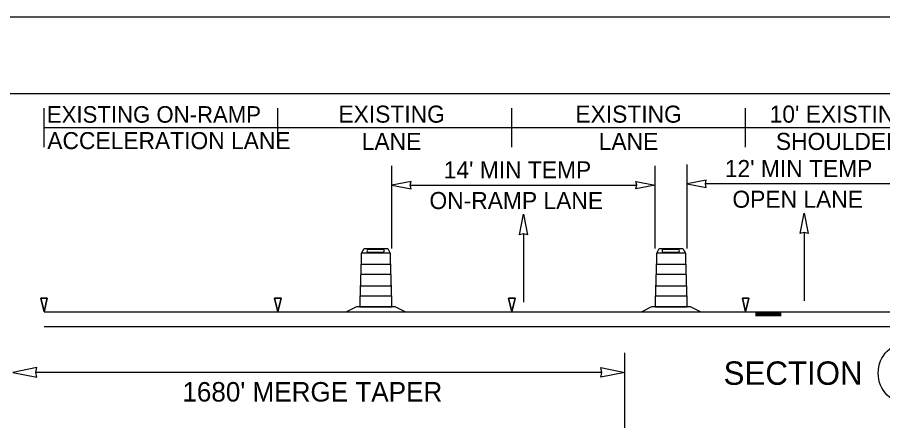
# Model space of a CAD drawing. Extents: x 99999 to 100116, y 99995 to 100013.
# Drawn here: x 100090.62 to 100094.172, y 100009.031 to 100010.687 of the extents above; entities that cross this region are included whole.
import ezdxf

# ---------------------------------------------------------------- set-up
doc = ezdxf.new("R2010")
doc.units = 0
for name, color, linetype in [('SH_GI_PlotLimits', 7, 'Continuous'), ('SH_GI_SheetBorder', 7, 'Continuous'), ('SH_TI_WZSectionCut', 7, 'Continuous'), ('TR_WZ_ArrowLeftStrRightTurn', 7, 'Continuous'), ('TR_WZ_TrafficSafetyDrumElev', 7, 'Continuous'), ('TR_WZ_WorkZoneDetails', 7, 'Continuous'), ('TR_WZ_WorkZoneTextCurrent', 7, 'Continuous')]:
    doc.layers.add(name, color=color, linetype=linetype)

msp = doc.modelspace()

# ---------------------------------------------------------------- linework, layer by layer
at = {"layer": 'SH_GI_PlotLimits'}
msp.add_lwpolyline([(100079.0625, 99999.6875), (100096.0625, 99999.6875), (100096.0625, 100010.6875), (100079.0625, 100010.6875)], close=True, dxfattribs=at)
at = {"layer": 'SH_GI_SheetBorder'}
msp.add_line((100080, 100010.375), (100095.75, 100010.375), dxfattribs=at)
at = {"layer": 'SH_TI_WZSectionCut'}
for p, q in [((100093.3698, 100009.7388), (100093.3698, 100010.0836)), ((100094.2548, 100010.0036), (100093.4448, 100010.0036))]:
    msp.add_line(p, q, dxfattribs=at)
msp.add_lwpolyline([(100093.3698, 100010.0036), (100093.4484, 100009.9882), (100093.4448, 100010.0036), (100093.4484, 100010.019)], close=True, dxfattribs=at)
at = {"layer": 'TR_WZ_ArrowLeftStrRightTurn'}
for p, q in [((100092.698, 100009.7986), (100092.698, 100009.5187)), ((100093.8498, 100009.8039), (100093.8498, 100009.524))]:
    msp.add_line(p, q, dxfattribs=at)
for points in [[(100092.698, 100009.8787), (100092.7145, 100009.7947), (100092.698, 100009.7986), (100092.6815, 100009.7947)], [(100093.8498, 100009.884), (100093.8663, 100009.8), (100093.8498, 100009.8039), (100093.8333, 100009.8)]]:
    msp.add_lwpolyline(points, close=True, dxfattribs=at)
at = {"layer": 'TR_WZ_TrafficSafetyDrumElev'}
for p, q in [((100092.1237, 100009.734), (100092.0583, 100009.734)), ((100092.0583, 100009.7236), (100092.1237, 100009.7236)), ((100093.3355, 100009.734), (100093.2701, 100009.734)), ((100093.2701, 100009.7236), (100093.3355, 100009.7236)), ((100092.1513, 100009.7188), (100092.0329, 100009.7188)), ((100092.1513, 100009.7188), (100092.0329, 100009.7188)), ((100093.3631, 100009.7188), (100093.2447, 100009.7188)), ((100093.3631, 100009.7188), (100093.2447, 100009.7188)), ((100092.1536, 100009.6724), (100092.0306, 100009.6724)), ((100092.0306, 100009.6724), (100092.0306, 100009.6325)), ((100092.1536, 100009.6325), (100092.1536, 100009.6724)), ((100093.3654, 100009.6724), (100093.2424, 100009.6724)), ((100093.2424, 100009.6724), (100093.2424, 100009.6325)), ((100093.3654, 100009.6325), (100093.3654, 100009.6724)), ((100092.0306, 100009.6325), (100092.1536, 100009.6325)), ((100093.2424, 100009.6325), (100093.3654, 100009.6325)), ((100092.1565, 100009.5844), (100092.0277, 100009.5844)), ((100092.0277, 100009.5844), (100092.0277, 100009.5445)), ((100092.1565, 100009.5445), (100092.1565, 100009.5844)), ((100093.3683, 100009.5844), (100093.2395, 100009.5844)), ((100093.2395, 100009.5844), (100093.2395, 100009.5445)), ((100093.3683, 100009.5445), (100093.3683, 100009.5844)), ((100092.0277, 100009.5445), (100092.1565, 100009.5445)), ((100093.2395, 100009.5445), (100093.3683, 100009.5445))]:
    msp.add_line(p, q, dxfattribs=at)
for points in [[(100092.0329, 100009.7188), (100092.0434, 100009.7388), (100092.1408, 100009.7388), (100092.1513, 100009.7188)], [(100093.2447, 100009.7188), (100093.2552, 100009.7388), (100093.3526, 100009.7388), (100093.3631, 100009.7188)], [(100092.2121, 100009.4788), (100092.1719, 100009.4988), (100092.0123, 100009.4988), (100091.9721, 100009.4788)], [(100093.4239, 100009.4788), (100093.3837, 100009.4988), (100093.2241, 100009.4988), (100093.1839, 100009.4788)]]:
    msp.add_lwpolyline(points, close=True, dxfattribs=at)
for points in [[(100092.0321, 100009.7172), (100092.0321, 100009.676)], [(100092.0321, 100009.7172), (100092.0321, 100009.676)], [(100092.1521, 100009.676), (100092.1521, 100009.7172)], [(100092.1521, 100009.676), (100092.1521, 100009.7172)], [(100093.2439, 100009.7172), (100093.2439, 100009.676)], [(100093.2439, 100009.7172), (100093.2439, 100009.676)], [(100093.3639, 100009.676), (100093.3639, 100009.7172)], [(100093.3639, 100009.676), (100093.3639, 100009.7172)], [(100092.0306, 100009.673), (100092.0306, 100009.632)], [(100092.0306, 100009.673), (100092.0306, 100009.632)], [(100092.1536, 100009.632), (100092.1536, 100009.673)], [(100092.1536, 100009.632), (100092.1536, 100009.673)], [(100093.2424, 100009.673), (100093.2424, 100009.632)], [(100093.2424, 100009.673), (100093.2424, 100009.632)], [(100093.3654, 100009.632), (100093.3654, 100009.673)], [(100093.3654, 100009.632), (100093.3654, 100009.673)], [(100092.0291, 100009.629), (100092.0291, 100009.5879)], [(100092.0291, 100009.629), (100092.0291, 100009.5879)], [(100092.155, 100009.5879), (100092.155, 100009.629)], [(100092.155, 100009.5879), (100092.155, 100009.629)], [(100093.2409, 100009.629), (100093.2409, 100009.5879)], [(100093.2409, 100009.629), (100093.2409, 100009.5879)], [(100093.3669, 100009.5879), (100093.3669, 100009.629)], [(100093.3669, 100009.5879), (100093.3669, 100009.629)], [(100092.0277, 100009.5849), (100092.0277, 100009.5439)], [(100092.0277, 100009.5849), (100092.0277, 100009.5439)], [(100092.1565, 100009.5439), (100092.1565, 100009.5849)], [(100092.1565, 100009.5439), (100092.1565, 100009.5849)], [(100093.2395, 100009.5849), (100093.2395, 100009.5439)], [(100093.2395, 100009.5849), (100093.2395, 100009.5439)], [(100093.3683, 100009.5439), (100093.3683, 100009.5849)], [(100093.3683, 100009.5439), (100093.3683, 100009.5849)], [(100092.0262, 100009.5409), (100092.0262, 100009.4988), (100092.158, 100009.4988), (100092.158, 100009.5409)], [(100092.0262, 100009.5409), (100092.0262, 100009.4988), (100092.158, 100009.4988), (100092.158, 100009.5409)], [(100093.238, 100009.5409), (100093.238, 100009.4988), (100093.3698, 100009.4988), (100093.3698, 100009.5409)], [(100093.238, 100009.5409), (100093.238, 100009.4988), (100093.3698, 100009.4988), (100093.3698, 100009.5409)]]:
    msp.add_lwpolyline(points, dxfattribs=at)
for centre, major_axis, ratio, start_param, end_param in [((100092.0583, 100009.7288), (0, 0.0052), 0.570305, 6.283185, 9.424778), ((100092.1237, 100009.7288), (0, 0.0052), 0.570305, 3.141593, 6.283185), ((100093.2701, 100009.7288), (0, 0.0052), 0.570305, 6.283185, 9.424778), ((100093.3355, 100009.7288), (0, 0.0052), 0.570305, 3.141593, 6.283185), ((100092.0331, 100009.7168), (0, 0.00199), 0.493438, 0.177149, 1.393647), ((100092.0331, 100009.7168), (0, 0.00199), 0.493438, 0.177149, 1.393647), ((100092.1511, 100009.7168), (0, 0.00199), 0.493438, 4.889538, 6.106036), ((100092.1511, 100009.7168), (0, 0.00199), 0.493438, 4.889538, 6.106036), ((100093.2449, 100009.7168), (0, 0.00199), 0.493438, 0.177149, 1.393647), ((100093.2449, 100009.7168), (0, 0.00199), 0.493438, 0.177149, 1.393647), ((100093.3629, 100009.7168), (0, 0.00199), 0.493438, 4.889538, 6.106036), ((100093.3629, 100009.7168), (0, 0.00199), 0.493438, 4.889538, 6.106036), ((100092.0333, 100009.6705), (0, 0.00606), 0.493438, 0.4288, 1.141997), ((100092.0333, 100009.6705), (0, 0.00606), 0.493438, 0.4288, 1.141997), ((100092.1508, 100009.6705), (0, 0.00606), 0.493438, 5.141189, 5.854386), ((100092.1508, 100009.6705), (0, 0.00606), 0.493438, 5.141189, 5.854386), ((100093.2451, 100009.6705), (0, 0.00606), 0.493438, 0.4288, 1.141997), ((100093.2451, 100009.6705), (0, 0.00606), 0.493438, 0.4288, 1.141997), ((100093.3627, 100009.6705), (0, 0.00606), 0.493438, 5.141189, 5.854386), ((100093.3627, 100009.6705), (0, 0.00606), 0.493438, 5.141189, 5.854386), ((100092.0319, 100009.6265), (0, 0.00606), 0.493438, 0.4288, 1.141997), ((100092.0319, 100009.6265), (0, 0.00606), 0.493438, 0.4288, 1.141997), ((100092.1523, 100009.6265), (0, 0.00606), 0.493438, 5.141189, 5.854386), ((100092.1523, 100009.6265), (0, 0.00606), 0.493438, 5.141189, 5.854386), ((100093.2437, 100009.6265), (0, 0.00606), 0.493438, 0.4288, 1.141997), ((100093.2437, 100009.6265), (0, 0.00606), 0.493438, 0.4288, 1.141997), ((100093.3641, 100009.6265), (0, 0.00606), 0.493438, 5.141189, 5.854386), ((100093.3641, 100009.6265), (0, 0.00606), 0.493438, 5.141189, 5.854386), ((100092.0304, 100009.5824), (0, 0.00606), 0.493438, 0.4288, 1.141997), ((100092.0304, 100009.5824), (0, 0.00606), 0.493438, 0.4288, 1.141997), ((100092.1538, 100009.5824), (0, 0.00606), 0.493438, 5.141189, 5.854386), ((100092.1538, 100009.5824), (0, 0.00606), 0.493438, 5.141189, 5.854386), ((100093.2422, 100009.5824), (0, 0.00606), 0.493438, 0.4288, 1.141997), ((100093.2422, 100009.5824), (0, 0.00606), 0.493438, 0.4288, 1.141997), ((100093.3656, 100009.5824), (0, 0.00606), 0.493438, 5.141189, 5.854386), ((100093.3656, 100009.5824), (0, 0.00606), 0.493438, 5.141189, 5.854386), ((100092.0289, 100009.5384), (0, 0.00606), 0.493438, 0.4288, 1.141997), ((100092.0289, 100009.5384), (0, 0.00606), 0.493438, 0.4288, 1.141997), ((100092.1553, 100009.5384), (0, 0.00606), 0.493438, 5.141189, 5.854386), ((100092.1553, 100009.5384), (0, 0.00606), 0.493438, 5.141189, 5.854386), ((100093.2407, 100009.5384), (0, 0.00606), 0.493438, 0.4288, 1.141997), ((100093.2407, 100009.5384), (0, 0.00606), 0.493438, 0.4288, 1.141997), ((100093.3671, 100009.5384), (0, 0.00606), 0.493438, 5.141189, 5.854386), ((100093.3671, 100009.5384), (0, 0.00606), 0.493438, 5.141189, 5.854386)]:
    msp.add_ellipse(centre, major_axis=major_axis, ratio=ratio, start_param=start_param, end_param=end_param, dxfattribs=at)
at = {"layer": 'TR_WZ_WorkZoneDetails'}
for p, q in [((100090.7298, 100010.154), (100090.7298, 100010.314)), ((100091.6898, 100010.154), (100091.6898, 100010.314)), ((100092.6498, 100010.154), (100092.6498, 100010.314)), ((100093.6098, 100010.154), (100093.6098, 100010.314)), ((100091.6898, 100010.234), (100090.7298, 100010.234)), ((100092.6498, 100010.234), (100091.6898, 100010.234)), ((100093.6098, 100010.234), (100092.6498, 100010.234)), ((100094.4098, 100010.234), (100093.6098, 100010.234)), ((100092.158, 100009.7388), (100092.158, 100010.0783)), ((100093.238, 100009.7388), (100093.238, 100010.0783)), ((100092.233, 100009.9983), (100093.163, 100009.9983)), ((100090.7298, 100009.4787), (100094.4098, 100009.4787)), ((100093.7562, 100009.4746), (100093.6498, 100009.4746)), ((100093.7562, 100009.4701), (100093.6498, 100009.4701)), ((100093.7562, 100009.4655), (100093.6498, 100009.4655)), ((100093.7562, 100009.4614), (100093.6498, 100009.4614)), ((100090.7298, 100009.4187), (100094.4098, 100009.4187)), ((100093.1135, 100007.1854), (100093.1135, 100009.31)), ((100093.0198, 100009.23), (100090.6962, 100009.23))]:
    msp.add_line(p, q, dxfattribs=at)
for points in [[(100092.158, 100009.9983), (100092.2366, 100009.9829), (100092.233, 100009.9983), (100092.2366, 100010.0137)], [(100093.238, 100009.9983), (100093.1594, 100009.9829), (100093.163, 100009.9983), (100093.1594, 100010.0137)], [(100090.7298, 100009.4787), (100090.7432, 100009.5346), (100090.7165, 100009.5346)], [(100091.6898, 100009.4787), (100091.7032, 100009.5346), (100091.6765, 100009.5346)], [(100092.6498, 100009.4787), (100092.6632, 100009.5346), (100092.6365, 100009.5346)], [(100093.6098, 100009.4787), (100093.6232, 100009.5346), (100093.5965, 100009.5346)], [(100090.6024, 100009.23), (100090.7007, 100009.2107), (100090.6962, 100009.23), (100090.7007, 100009.2493)], [(100093.1135, 100009.23), (100093.0152, 100009.2107), (100093.0198, 100009.23), (100093.0152, 100009.2493)]]:
    msp.add_lwpolyline(points, close=True, dxfattribs=at)
for points in [[(100090.7165, 100009.5346), (100090.7432, 100009.5346), (100090.7298, 100009.4787), (100090.7165, 100009.5346)], [(100091.6765, 100009.5346), (100091.7032, 100009.5346), (100091.6898, 100009.4787), (100091.6765, 100009.5346)], [(100092.6365, 100009.5346), (100092.6632, 100009.5346), (100092.6498, 100009.4787), (100092.6365, 100009.5346)], [(100093.5965, 100009.5346), (100093.6232, 100009.5346), (100093.6098, 100009.4787), (100093.5965, 100009.5346)]]:
    msp.add_lwpolyline(points, dxfattribs=at)
msp.add_circle((100094.2819, 100009.2268), 0.128, dxfattribs=at)

# ---------------------------------------------------------------- texts
for s, height, p in [('EXISTING', 0.07, (100091.9383, 100010.255)), ('EXISTING', 0.07, (100092.911, 100010.255)), ("10' EXISTING", 0.07, (100093.7084, 100010.255)), ('EXISTING ON-RAMP', 0.068, (100090.7415, 100010.2547)), ('ACCELERATION LANE', 0.07, (100090.7432, 100010.1463)), ('LANE', 0.07, (100092.034, 100010.143)), ('LANE', 0.07, (100093.0068, 100010.143)), ('SHOULDER', 0.07, (100093.734, 100010.143)), ("14' MIN TEMP", 0.07, (100092.3705, 100010.0263)), ("12' MIN TEMP", 0.07, (100093.5244, 100010.0316)), ('ON-RAMP LANE', 0.07, (100092.312, 100009.9003)), ('OPEN LANE', 0.07, (100093.5556, 100009.9056))]:
    msp.add_text(s, height=height, dxfattribs=at).set_placement(p)
msp.add_text('SECTION', height=0.096, rotation=360, dxfattribs=at).set_placement((100093.5194, 100009.1788))
at = {"layer": 'TR_WZ_WorkZoneTextCurrent'}
msp.add_text("1680' MERGE TAPER", height=0.08, dxfattribs=at).set_placement((100091.2977, 100009.11))

doc.saveas('drawing.dxf')
